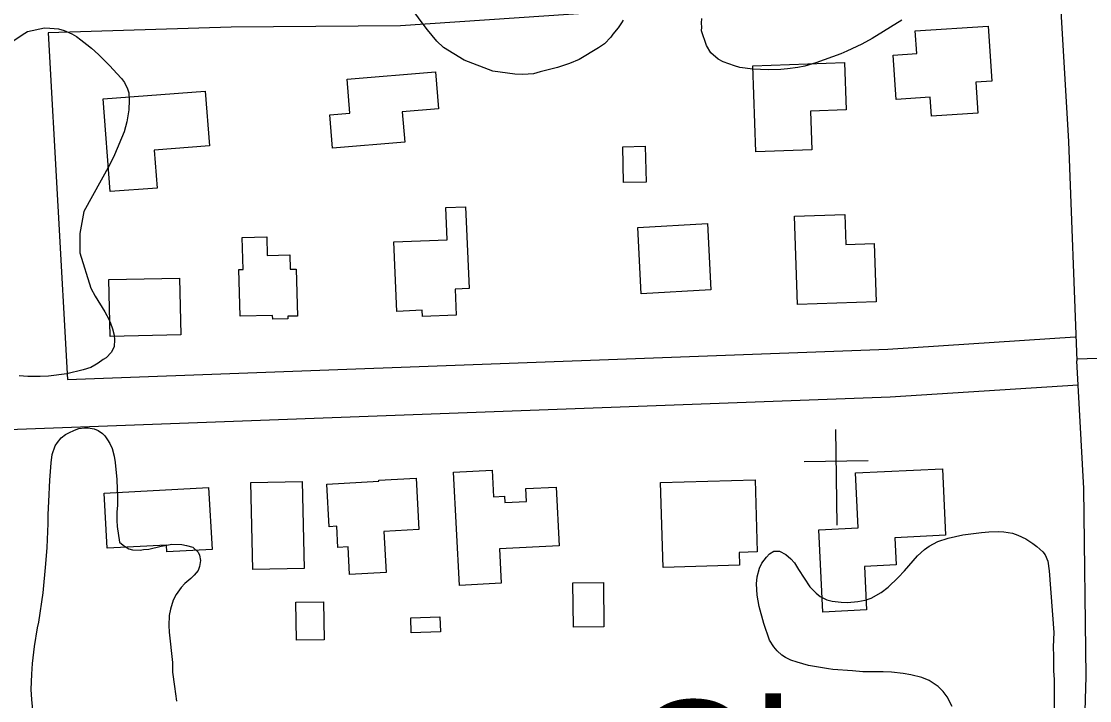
# Model space of a CAD drawing. Extents: x 3297716 to 3335574, y 688621 to 713991.
# Drawn here: x 3320617 to 3321286, y 707510 to 707935 of the extents above; entities that cross this region are included whole.
import ezdxf

# ---------------------------------------------------------------- set-up
doc = ezdxf.new("R2010")
doc.units = 0
for name, color, linetype in [('V-BLDG-OTLN', 7, 'Continuous'), ('V-ROAD-CNTR', 7, 'Continuous'), ('V-SITE-OTLN', 7, 'Continuous'), ('V-SITE-OTLN-IDEN', 7, 'Continuous'), ('V-SITE-VEGE', 7, 'Continuous')]:
    doc.layers.add(name, color=color, linetype=linetype)

msp = doc.modelspace()

# ---------------------------------------------------------------- linework, layer by layer
at = {"layer": 'V-BLDG-OTLN'}
for points in [[(3321176.74, 707929.37), (3321222.45, 707932.32), (3321224.66, 707897.97), (3321214.79, 707897.33), (3321216.05, 707877.75), (3321186.94, 707875.87), (3321186.17, 707887.79), (3321164.71, 707886.4), (3321162.91, 707914.27), (3321177.65, 707915.22)], [(3321076.84, 707853.71), (3321074.89, 707907.54), (3321132.43, 707909.63), (3321133.51, 707879.97), (3321111.07, 707879.16), (3321111.94, 707854.98)], [(3320820.76, 707899.05), (3320876.06, 707903.66), (3320877.98, 707880.61), (3320855.24, 707878.72), (3320856.82, 707859.78), (3320811.62, 707856), (3320809.89, 707876.81), (3320822.52, 707877.86)], [(3320701.7, 707830.95), (3320672.35, 707828.72), (3320667.92, 707886.77), (3320731.89, 707891.66), (3320734.51, 707857.36), (3320699.88, 707854.71)], [(3321007.57, 707857.14), (3321008.04, 707834.66), (3320993.91, 707834.37), (3320993.45, 707856.84)], [(3320850.06, 707797.18), (3320883.46, 707798.57), (3320882.62, 707818.67), (3320895, 707819.19), (3320897.14, 707768.01), (3320888.37, 707767.65), (3320889.05, 707751.38), (3320868.03, 707750.51), (3320867.87, 707754.37), (3320851.88, 707753.7)], [(3321102.99, 707758.09), (3321101.09, 707813.28), (3321132.7, 707814.37), (3321133.34, 707795.69), (3321151.06, 707796.3), (3321152.31, 707759.78)], [(3321002.83, 707806.29), (3321046.47, 707808.64), (3321048.71, 707767.13), (3321005.07, 707764.78)], [(3320774.07, 707751.19), (3320753.63, 707750.64), (3320752.84, 707779.89), (3320755.56, 707779.97), (3320755.02, 707800), (3320770.39, 707800.41), (3320770.7, 707788.75), (3320784.85, 707789.13), (3320785.1, 707780.04), (3320788.81, 707780.14), (3320789.6, 707750.8), (3320783.58, 707750.64), (3320783.63, 707749.01), (3320774.14, 707748.75)], [(3320671.52, 707773.63), (3320715.79, 707774.6), (3320716.57, 707738.93), (3320672.3, 707737.96)], [(3320953.69, 707606.81), (3320916.19, 707604.9), (3320917.29, 707583.38), (3320891.1, 707582.04), (3320887.48, 707652.93), (3320911.64, 707654.16), (3320912.48, 707637.62), (3320919.43, 707637.98), (3320919.63, 707633.98), (3320933.1, 707634.67), (3320932.69, 707642.72), (3320951.81, 707643.7)], [(3321139.23, 707652.54), (3321193.77, 707655.14), (3321195.76, 707613.49), (3321163.87, 707611.97), (3321164.69, 707594.95), (3321144.88, 707594.01), (3321146.18, 707566.69), (3321118.87, 707565.39), (3321116.41, 707616.93), (3321140.87, 707618.1)], [(3320792.66, 707647.22), (3320793.9, 707592.73), (3320761.63, 707591.99), (3320760.39, 707646.48)], [(3320865.64, 707617.11), (3320843.81, 707615.93), (3320845.21, 707590.14), (3320822.33, 707588.9), (3320821.39, 707606.23), (3320814.99, 707605.88), (3320814.28, 707619.11), (3320809.46, 707618.85), (3320808.02, 707645.57), (3320840.72, 707647.33), (3320840.69, 707648.01), (3320863.91, 707649.26)], [(3321017.19, 707646.49), (3321076.45, 707648.22), (3321077.78, 707603.07), (3321066.41, 707602.74), (3321066.65, 707594.72), (3321018.74, 707593.32)], [(3320668.52, 707639.89), (3320733.99, 707643.42), (3320736.08, 707604.53), (3320707.88, 707603.01), (3320707.65, 707607.32), (3320670.39, 707605.31)], [(3320981.36, 707583.94), (3320981.62, 707556.03), (3320962.5, 707555.86), (3320962.25, 707583.77)], [(3320806, 707571.84), (3320806.42, 707548), (3320789.12, 707547.7), (3320788.7, 707571.54)], [(3320860.65, 707561.72), (3320878.93, 707562.31), (3320879.22, 707552.98), (3320860.94, 707552.4)]]:
    msp.add_lwpolyline(points, close=True, dxfattribs=at)
at = {"layer": 'V-ROAD-CNTR'}
for points in [[(3321021.23, 712206.62), (3321033.81, 712017.94), (3321057.85, 711584.65), (3321076.55, 711314.74), (3321092.29, 710987.25), (3321119.28, 710624.69), (3321136.1, 710279.71), (3321163.05, 709828.58), (3321191.31, 709291.85), (3321213.74, 708902.33), (3321231.69, 708516.86), (3321254.32, 708217.09), (3321261.73, 708048.56), (3321272.69, 707860.1), (3321277.93, 707722.7)], [(3321969.12, 710116.18), (3321956.09, 710026.33), (3321926, 709904.95), (3321899.27, 709789.3), (3321886.9, 709709.97), (3321878.52, 709586.55), (3321868.16, 709529.46), (3321868.54, 709427.98), (3321868.49, 709313.63), (3321877.76, 709080.91), (3321898.65, 708818.81), (3321918.43, 708500.72), (3321958.29, 707976), (3321968.21, 707865.35), (3321974.32, 707797.52), (3321983.81, 707756.8), (3321668.52, 707736.41), (3321277.9, 707723.68)], [(3321956.22, 708003.56), (3321758.9, 707988.31), (3321464.9, 707971.75), (3321194.95, 707955.72), (3320854.27, 707932.47), (3320748.04, 707931.76), (3320633.43, 707928.12)], [(3320633.43, 707928.12), (3320645.46, 707711.04)], [(3320645.46, 707711.04), (3321159.46, 707730.09), (3321276.97, 707737.67)], [(3320656.76, 705631.56), (3320682.07, 705649.33), (3320686.65, 705684.53), (3320759.99, 705914.14), (3320899.65, 706259.2), (3321054.5, 706671.75), (3321158.51, 706960.84), (3321196.07, 707057.15), (3321220.52, 707133.63), (3321245.48, 707231.01), (3321259.69, 707307.54), (3321281.56, 707445.96), (3321283.88, 707525.11), (3321282.39, 707642.7), (3321277.93, 707722.7)], [(3319741.77, 707638.94), (3319851.53, 707644.86), (3320021.91, 707651.4), (3320422.18, 707672.75), (3321160.98, 707700.12), (3321278.9, 707707.73)]]:
    msp.add_lwpolyline(points, dxfattribs=at)
at = {"layer": 'V-SITE-OTLN'}
for p, q in [((3321127.72, 707619.79), (3321126.89, 707679.78)), ((3321147.16, 707660.07), (3321107.17, 707659.51))]:
    msp.add_line(p, q, dxfattribs=at)
at = {"layer": 'V-SITE-VEGE'}
for points in [[(3320993.73, 707936.16), (3320992.68, 707934.43), (3320990.59, 707931.36), (3320987.29, 707927.36), (3320986.03, 707925.44), (3320981.94, 707921.28), (3320978.3, 707918.86), (3320966.21, 707911.47), (3320960.01, 707908.95), (3320952.64, 707906.49), (3320941.71, 707903.77), (3320939.72, 707903.06), (3320937.54, 707902.56), (3320930.83, 707902.04), (3320925.91, 707902.23), (3320912.02, 707904.15), (3320894, 707910.95), (3320881.13, 707918.93), (3320876.96, 707923.03), (3320871.15, 707930.14), (3320867.21, 707935.22), (3320862.17, 707942.1)], [(3321168.41, 707936.19), (3321149.66, 707924.53), (3321143.23, 707921.05), (3321133.81, 707916.7), (3321130.01, 707915.08), (3321114.45, 707909.39), (3321107.48, 707907.31), (3321103.12, 707906.49), (3321096.6, 707905.57), (3321092.44, 707905.14), (3321084.77, 707905.05), (3321074.75, 707905.44), (3321070.25, 707906.01), (3321066.73, 707906.54), (3321063.42, 707907.46), (3321056.44, 707909.9), (3321053.16, 707911.6), (3321048.6, 707915.71), (3321046.02, 707920.14), (3321042.85, 707929.51), (3321042.93, 707931.67), (3321042.83, 707934.23), (3321042.95, 707937.18)], [(3320610.68, 707922.6), (3320617.07, 707926.95), (3320620.56, 707929.02), (3320631.06, 707931.22), (3320634.46, 707931.08), (3320639.86, 707930.67), (3320643.42, 707929.53), (3320648.15, 707927.54), (3320651.09, 707925.82), (3320653.81, 707923.71), (3320657.71, 707920.95), (3320660.63, 707918.63), (3320664.88, 707914.66), (3320672.02, 707907.57), (3320676.44, 707902.79), (3320679.32, 707899.46), (3320681.22, 707896.98), (3320683.08, 707893.11), (3320683.98, 707890.67), (3320684.2, 707886.05), (3320683.97, 707880.04), (3320682.67, 707872.48), (3320681.01, 707866.13), (3320675.04, 707851.74), (3320672, 707845.64), (3320655.81, 707816.22), (3320653.27, 707802.49), (3320653.19, 707790.27), (3320660.14, 707768.15), (3320662.95, 707763.23), (3320668.98, 707753.38), (3320671.41, 707748.87), (3320672.51, 707746.42), (3320673.77, 707742.77), (3320674.82, 707738.72), (3320674.91, 707735.91), (3320674.74, 707731.71), (3320673.2, 707728.16), (3320669.66, 707724.69), (3320667.81, 707723.56), (3320664.71, 707721.28), (3320662.66, 707719.96), (3320660.2, 707718.65), (3320655.33, 707717.04), (3320645.21, 707714.63), (3320633.53, 707713.08), (3320628.51, 707712.88), (3320620.7, 707712.98), (3320615.31, 707713.4)], [(3320624.05, 707502.03), (3320623.19, 707510.68), (3320622.83, 707516.91), (3320623.21, 707526.51), (3320623.67, 707533.11), (3320624.89, 707543.88), (3320626.75, 707555.43), (3320627.49, 707559.01), (3320630.21, 707577.34), (3320631.93, 707595.51), (3320632.73, 707605.9), (3320633.32, 707620.9), (3320633.34, 707626.52), (3320633.87, 707634.71), (3320634.38, 707647.92), (3320635.21, 707658.91), (3320636.02, 707664.09), (3320637.83, 707669.43), (3320639.32, 707671.57), (3320641.64, 707674.49), (3320644.32, 707676.59), (3320646.37, 707677.71), (3320649.85, 707679.38), (3320652.68, 707680.27), (3320656.11, 707680.73), (3320658.52, 707680.84), (3320662.3, 707680.09), (3320664.66, 707679), (3320667.4, 707677.28), (3320668.94, 707675.82), (3320670.65, 707673.35), (3320672.16, 707670.89), (3320673.44, 707667.83), (3320674.85, 707662.96), (3320675.5, 707659.13), (3320676.49, 707648.47), (3320676.65, 707642.25), (3320676.88, 707638.04), (3320676.85, 707632.03), (3320676.5, 707628.23), (3320676.48, 707622.62), (3320676.74, 707619), (3320678.15, 707609.13), (3320680.48, 707607.23), (3320682.23, 707605.96), (3320684, 707604.89), (3320686.18, 707604.4), (3320690.99, 707604.21), (3320693.2, 707604.53), (3320696.42, 707604.8), (3320704.31, 707606.7), (3320707.74, 707607.36), (3320710.97, 707607.84), (3320717.17, 707607.6), (3320720.16, 707607.08), (3320724.12, 707605.92), (3320727.41, 707602.99), (3320728.33, 707600.95), (3320728.81, 707597.72), (3320728.26, 707593.94), (3320727.36, 707591.37), (3320724.84, 707588.46), (3320722.75, 707586.34), (3320719.02, 707583.27), (3320716.72, 707580.76), (3320713.54, 707576.28), (3320711.8, 707572.74), (3320709.98, 707567.2), (3320709.22, 707563.22), (3320708.98, 707557.02), (3320709.21, 707552.8), (3320711.28, 707533.88), (3320711.43, 707527.66), (3320712.49, 707518.8), (3320713.73, 707509.54)], [(3321199.78, 707506.31), (3321196.8, 707512.24), (3321194.33, 707515.54), (3321191.04, 707518.67), (3321185.38, 707522.51), (3321180.84, 707524.29), (3321173.9, 707526.16), (3321169.12, 707526.95), (3321161.94, 707527.63), (3321156.73, 707527.84), (3321143.91, 707527.94), (3321137.52, 707528.59), (3321125.13, 707529.47), (3321122.34, 707529.79), (3321109.8, 707531.88), (3321102.67, 707533.96), (3321098.71, 707535.32), (3321095.36, 707536.86), (3321093.22, 707538.34), (3321090.12, 707541.07), (3321088.21, 707543.55), (3321085.37, 707547.67), (3321081.77, 707558.23), (3321078.98, 707568.76), (3321077.66, 707576.03), (3321077.33, 707583.06), (3321077.71, 707587.45), (3321079.12, 707592.8), (3321080.65, 707595.95), (3321083.6, 707599.84), (3321085.48, 707601.77), (3321088.16, 707603.47), (3321091.77, 707603.53), (3321095.69, 707601.37), (3321098.79, 707598.65), (3321101.09, 707596.15), (3321103.54, 707592.05), (3321110.73, 707581.14), (3321114.58, 707577.19), (3321117.1, 707575.08), (3321121.44, 707573.11), (3321124.6, 707572.18), (3321130.39, 707571.56), (3321134.39, 707571.4), (3321140.83, 707571.95), (3321145.27, 707572.77), (3321149.13, 707574.03), (3321155.48, 707577.58), (3321159.82, 707581.02), (3321166.07, 707586.99), (3321170.04, 707591.24), (3321178.22, 707600.55), (3321182.59, 707604.58), (3321185.48, 707606.67), (3321190.79, 707609.47), (3321197.29, 707611.62), (3321206.59, 707613.66), (3321218.28, 707615.2), (3321222.9, 707615.62), (3321228.72, 707615.8), (3321232.32, 707615.66), (3321237.7, 707614.84), (3321241.05, 707613.51), (3321245.98, 707611.31), (3321250.47, 707608.33), (3321253, 707606.43), (3321256.68, 707603.08), (3321258.21, 707601.21), (3321259.86, 707597.34), (3321260.62, 707591.1), (3321263.51, 707552.51), (3321263.16, 707543.5), (3321263.33, 707537.69), (3321263.38, 707528.66), (3321263.76, 707523.04), (3321263.78, 707497.99)]]:
    msp.add_lwpolyline(points, dxfattribs=at)

# ---------------------------------------------------------------- texts
at = {"layer": 'V-SITE-OTLN-IDEN'}
msp.add_text('Ch.', height=83, dxfattribs=at).set_placement((3320995.03, 707427.04))

doc.saveas('drawing.dxf')
